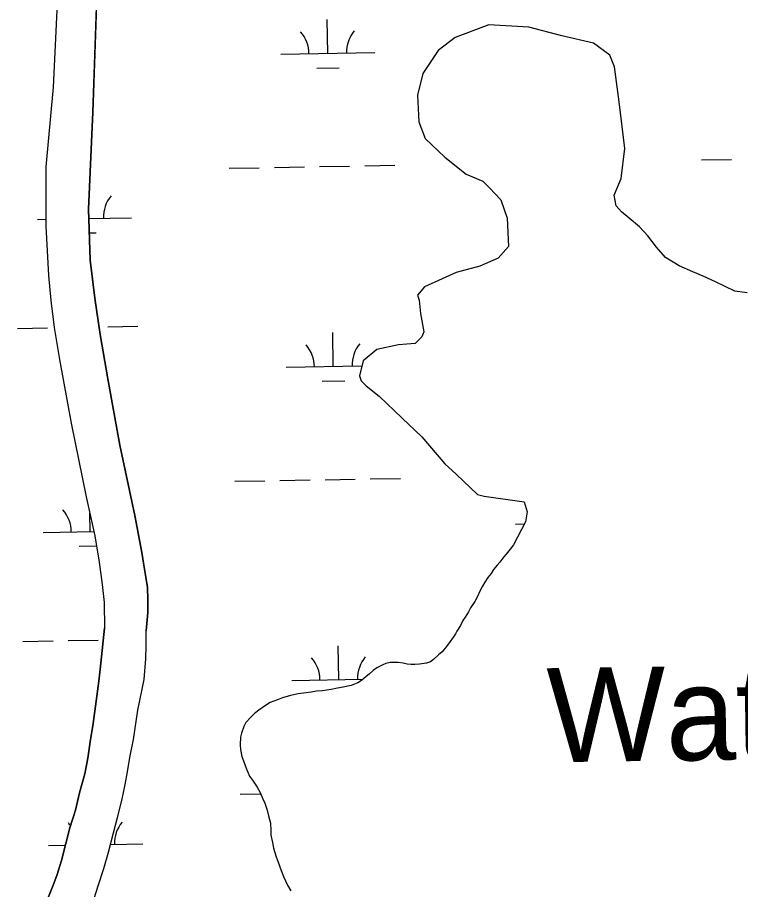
# Model space of a CAD drawing. Extents: x 3903937 to 3942190, y 260677 to 286651.
# Drawn here: x 3927727 to 3928495, y 266524 to 267451 of the extents above; entities that cross this region are included whole.
import ezdxf

# ---------------------------------------------------------------- set-up
doc = ezdxf.new("R2010")
doc.units = 0
for name, color, linetype in [('V-RIVR-IDEN', 7, 'Continuous'), ('V-TOPO-SHOR', 7, 'Continuous'), ('V-WETL-SWMP', 7, 'Continuous')]:
    doc.layers.add(name, color=color, linetype=linetype)

msp = doc.modelspace()

# ---------------------------------------------------------------- linework, layer by layer
at = {"layer": 'V-TOPO-SHOR'}
for points in [[(3927810.94, 267474.64), (3927806.62, 267350.47), (3927802.31, 267247.45), (3927803.76, 267193.07), (3927809.05, 267152.66), (3927814.44, 267114.31), (3927822.74, 267067.15), (3927835.44, 266996.61)], [(3927768.44, 267458.91), (3927764.46, 267376.82), (3927756.7, 267292.24), (3927756.95, 267229.35), (3927759.52, 267176.82), (3927762.19, 267150.47), (3927765.69, 267121.65), (3927771.27, 267087.5), (3927783.85, 267019.94), (3927799.66, 266941.82), (3927808.86, 266900.2), (3927813.48, 266872.21), (3927816.55, 266848.52), (3927818.68, 266829.45), (3927819.31, 266802.16)], [(3927835.44, 266996.61), (3927851.23, 266921.78), (3927858.77, 266882.41), (3927860.98, 266868.97), (3927863.08, 266856.46), (3927864.88, 266845.29), (3927865.23, 266832.57), (3927865.19, 266818.92), (3927863.31, 266799.32)], [(3927758.83, 266514.93), (3927765.39, 266530.98), (3927768.95, 266540.38), (3927773.34, 266555.35), (3927778.15, 266573.25), (3927782.43, 266590.02), (3927788.25, 266608.71), (3927792.74, 266627.12), (3927798.1, 266647.3), (3927801.56, 266664.1), (3927804.06, 266681.42), (3927806.94, 266700.85), (3927810.45, 266724.54), (3927813.05, 266745.79), (3927815.11, 266764.93), (3927819.31, 266802.16)], [(3927808.17, 266514.85), (3927812.52, 266528.51), (3927818.32, 266546.71), (3927823.28, 266564.11), (3927828.66, 266584.79), (3927833.08, 266600.9), (3927837.56, 266618.97), (3927841.19, 266635.93), (3927843.74, 266649.64), (3927846, 266664.83), (3927849.86, 266683.91), (3927854.58, 266715.1), (3927861.14, 266747.72), (3927863.11, 266769.48), (3927863.52, 266783.25), (3927863.31, 266799.32)]]:
    msp.add_lwpolyline(points, dxfattribs=at)
at = {"layer": 'V-WETL-SWMP'}
for p, q in [((3927806.62, 267350.47), (3927810.94, 267474.64)), ((3927768.44, 267458.91), (3927764.46, 267376.82)), ((3928056.4, 267412.8), (3928055.77, 267448.8)), ((3928227.43, 267443.35), (3928191.8, 267429.78)), ((3928269.88, 267440.88), (3928227.43, 267443.35)), ((3928305.13, 267431.45), (3928269.88, 267440.88)), ((3928191.8, 267429.78), (3928173.87, 267415.91)), ((3928338.64, 267423.81), (3928305.13, 267431.45)), ((3928356.13, 267411.13), (3928338.64, 267423.81)), ((3928006.41, 267411.92), (3928106.4, 267413.68)), ((3928173.87, 267415.91), (3928157.53, 267391.4)), ((3928361.24, 267398.65), (3928356.13, 267411.13)), ((3928044.68, 267397.16), (3928068.67, 267397.59)), ((3928157.53, 267391.4), (3928151.84, 267368.48)), ((3928365.93, 267361.4), (3928361.24, 267398.65)), ((3927764.46, 267376.82), (3927756.7, 267292.24)), ((3928151.84, 267368.48), (3928153.14, 267340.13)), ((3928372.19, 267311.73), (3928365.93, 267361.4)), ((3927802.31, 267247.44), (3927806.62, 267350.47)), ((3928153.14, 267340.13), (3928159.93, 267322.32)), ((3928159.93, 267322.32), (3928180.85, 267302.5)), ((3928368.13, 267279.93), (3928372.19, 267311.73)), ((3928180.85, 267302.5), (3928203.56, 267284.42)), ((3928453.52, 267299.7), (3928485.51, 267300.27)), ((3927756.7, 267292.24), (3927756.95, 267229.35)), ((3927951.69, 267290.87), (3927983.68, 267291.43)), ((3927999.68, 267291.71), (3928031.68, 267292.28)), ((3928047.67, 267292.56), (3928079.67, 267293.12)), ((3928095.67, 267293.4), (3928127.66, 267293.97)), ((3928203.56, 267284.42), (3928221.14, 267277.05)), ((3928360.75, 267262.35), (3928368.13, 267279.93)), ((3928221.14, 267277.05), (3928228.11, 267269.85)), ((3928228.11, 267269.85), (3928240.29, 267257.26)), ((3928362.95, 267251), (3928360.75, 267262.35)), ((3928240.29, 267257.26), (3928247.05, 267237.67)), ((3927803.76, 267193.07), (3927802.31, 267247.44)), ((3928368.47, 267244.46), (3928362.95, 267251)), ((3928376.72, 267237.69), (3928368.47, 267244.46)), ((3927748.02, 267236.54), (3927756.92, 267236.69)), ((3927802.58, 267237.5), (3927848.01, 267238.29)), ((3928247.05, 267237.67), (3928248.32, 267207.56)), ((3928387.56, 267228.6), (3928376.72, 267237.69)), ((3927756.95, 267229.35), (3927759.52, 267176.82)), ((3928396.51, 267218.92), (3928387.56, 267228.6)), ((3927802.99, 267222.07), (3927810.28, 267222.2)), ((3928405.79, 267206.98), (3928396.51, 267218.92)), ((3928248.32, 267207.56), (3928237.5, 267195.34)), ((3928415.41, 267195.96), (3928405.79, 267206.98)), ((3928429.76, 267187.16), (3928415.41, 267195.96)), ((3927809.05, 267152.67), (3927803.76, 267193.07)), ((3928217.88, 267186.81), (3928192.99, 267180.14)), ((3928237.5, 267195.34), (3928217.88, 267186.81)), ((3928444.18, 267180.62), (3928429.76, 267187.16)), ((3928192.99, 267180.14), (3928159.1, 267164.77)), ((3928455.37, 267176.27), (3928444.18, 267180.62)), ((3927759.52, 267176.82), (3927762.19, 267150.47)), ((3928468.47, 267170.08), (3928455.37, 267176.27)), ((3928488.88, 267160.18), (3928468.47, 267170.08)), ((3928159.1, 267164.77), (3928151.87, 267156.04)), ((3928502.09, 267158.28), (3928488.88, 267160.18)), ((3927762.19, 267150.47), (3927765.69, 267121.65)), ((3927814.44, 267114.31), (3927809.05, 267152.67)), ((3928151.87, 267156.04), (3928153.55, 267150.7)), ((3928153.55, 267150.7), (3928155.09, 267136.51)), ((3928155.09, 267136.51), (3928158.31, 267116.99)), ((3927822.63, 267122.4), (3927854.63, 267122.96)), ((3927726.65, 267120.71), (3927758.65, 267121.27)), ((3927765.69, 267121.65), (3927771.27, 267087.51)), ((3927822.74, 267067.15), (3927814.44, 267114.31)), ((3928062.26, 267080.18), (3928061.62, 267116.17)), ((3928158.31, 267116.99), (3928156.45, 267111.71)), ((3928149.25, 267104.74), (3928131.53, 267103.27)), ((3928156.45, 267111.71), (3928149.25, 267104.74)), ((3928108.43, 267098.34), (3928094.07, 267086.18)), ((3928131.53, 267103.27), (3928108.43, 267098.34)), ((3927771.27, 267087.51), (3927783.85, 267019.94)), ((3928094.07, 267086.18), (3928090.26, 267070.31)), ((3928012.27, 267079.3), (3928092.76, 267080.72)), ((3927835.44, 266996.61), (3927822.74, 267067.15)), ((3928090.26, 267070.31), (3928091.95, 267064.97)), ((3928050.53, 267064.54), (3928074.53, 267064.96)), ((3928091.95, 267064.97), (3928097.17, 267059.58)), ((3928097.17, 267059.58), (3928111.15, 267048.72)), ((3928111.15, 267048.72), (3928135.55, 267025.31)), ((3927783.85, 267019.94), (3927799.66, 266941.82)), ((3928135.55, 267025.31), (3928156.46, 267005.49)), ((3928156.46, 267005.49), (3928180.77, 266976.76)), ((3927851.23, 266921.77), (3927835.44, 266996.61)), ((3928180.77, 266976.76), (3928192.99, 266965.94)), ((3928192.99, 266965.94), (3928215.64, 266944.32)), ((3927957.54, 266958.25), (3927989.54, 266958.81)), ((3928005.54, 266959.09), (3928037.53, 266959.65)), ((3928053.53, 266959.94), (3928085.52, 266960.5)), ((3928101.52, 266960.78), (3928133.52, 266961.34)), ((3927799.66, 266941.82), (3927808.86, 266900.2)), ((3928215.64, 266944.32), (3928222.69, 266942.43)), ((3928222.69, 266942.43), (3928265.08, 266936.42)), ((3928265.08, 266936.42), (3928268.45, 266925.74)), ((3927803.87, 266904.79), (3927803.53, 266924.32)), ((3927858.77, 266882.41), (3927851.23, 266921.77)), ((3928268.45, 266925.74), (3928266.5, 266915.15)), ((3928266.5, 266915.15), (3928253.7, 266890.58)), ((3928255.71, 266912.74), (3928265.34, 266912.91)), ((3927753.88, 266903.91), (3927807.83, 266904.86)), ((3927808.86, 266900.2), (3927813.48, 266872.21)), ((3928253.7, 266890.58), (3928250.05, 266886.12)), ((3927792.14, 266889.15), (3927810.63, 266889.48)), ((3927860.98, 266868.97), (3927858.77, 266882.41)), ((3928246.03, 266880.96), (3928243.47, 266877.87)), ((3928250.05, 266886.12), (3928246.03, 266880.96)), ((3927813.48, 266872.21), (3927816.55, 266848.52)), ((3928239.08, 266872.38), (3928236.52, 266868.94)), ((3928243.47, 266877.87), (3928239.08, 266872.38)), ((3927863.08, 266856.46), (3927860.98, 266868.97)), ((3928232.51, 266864.49), (3928229.93, 266860.34)), ((3928236.52, 266868.94), (3928232.51, 266864.49)), ((3927864.88, 266845.29), (3927863.08, 266856.46)), ((3928226.63, 266855.87), (3928223.31, 266851.05)), ((3928229.93, 266860.34), (3928226.63, 266855.87)), ((3927816.55, 266848.52), (3927818.68, 266829.45)), ((3927865.23, 266832.57), (3927864.88, 266845.29)), ((3928220.73, 266846.9), (3928217.73, 266840.66)), ((3928223.31, 266851.05), (3928220.73, 266846.9)), ((3928215.84, 266836.5), (3928212.5, 266830.62)), ((3928217.73, 266840.66), (3928215.84, 266836.5)), ((3927818.68, 266829.45), (3927819.31, 266802.16)), ((3927865.19, 266818.92), (3927865.23, 266832.57)), ((3928212.5, 266830.62), (3928208.07, 266823.72)), ((3927863.32, 266799.32), (3927865.19, 266818.92)), ((3928205.83, 266819.57), (3928202.49, 266813.69)), ((3928208.07, 266823.72), (3928205.83, 266819.57)), ((3928199.92, 266810.25), (3928197.31, 266805.05)), ((3928202.49, 266813.69), (3928199.92, 266810.25)), ((3927819.31, 266802.16), (3927815.11, 266764.92)), ((3927863.52, 266783.25), (3927863.32, 266799.32)), ((3928193.6, 266798.83), (3928192.11, 266796.06)), ((3928197.31, 266805.05), (3928193.6, 266798.83)), ((3927732.51, 266788.09), (3927764.5, 266788.65)), ((3927780.5, 266788.93), (3927812.49, 266789.49)), ((3928189.91, 266792.96), (3928185.49, 266786.41)), ((3928192.11, 266796.06), (3928189.91, 266792.96)), ((3927863.11, 266769.48), (3927863.52, 266783.25)), ((3928068.11, 266747.56), (3928067.48, 266783.55)), ((3928182.56, 266782.63), (3928177.82, 266777.15)), ((3928185.49, 266786.41), (3928182.56, 266782.63)), ((3928174.2, 266773.74), (3928168.78, 266768.98)), ((3928177.82, 266777.15), (3928174.2, 266773.74)), ((3927815.11, 266764.92), (3927813.05, 266745.79)), ((3927861.14, 266747.72), (3927863.11, 266769.48)), ((3928114.79, 266763.22), (3928108.71, 266759.89)), ((3928118, 266764.53), (3928114.79, 266763.22)), ((3928122.61, 266765.8), (3928118, 266764.53)), ((3928127.53, 266765.65), (3928122.61, 266765.8)), ((3928131.04, 266765.54), (3928127.53, 266765.65)), ((3928136.65, 266765.02), (3928131.04, 266765.54)), ((3928140.84, 266763.84), (3928136.65, 266765.02)), ((3928145.06, 266763.71), (3928140.84, 266763.84)), ((3928148.92, 266763.6), (3928145.06, 266763.71)), ((3928153.85, 266763.8), (3928148.92, 266763.6)), ((3928161.27, 266764.98), (3928153.85, 266763.8)), ((3928165.53, 266766.26), (3928161.27, 266764.98)), ((3928168.78, 266768.98), (3928165.53, 266766.26)), ((3928100.43, 266753.45), (3928097.18, 266750.74)), ((3928104.76, 266757.19), (3928100.43, 266753.45)), ((3928108.71, 266759.89), (3928104.76, 266757.19)), ((3927813.05, 266745.79), (3927810.44, 266724.54)), ((3927854.58, 266715.1), (3927861.14, 266747.72)), ((3928018.12, 266746.68), (3928093.79, 266748.01)), ((3928088.18, 266743.97), (3928081.42, 266741.36)), ((3928092.13, 266746.67), (3928088.18, 266743.97)), ((3928097.18, 266750.74), (3928092.13, 266746.67)), ((3928030.52, 266733.05), (3928024.88, 266732.52)), ((3928038.64, 266734.21), (3928030.52, 266733.05)), ((3928044.3, 266735.1), (3928038.64, 266734.21)), ((3928050.65, 266735.61), (3928044.3, 266735.1)), ((3928059.84, 266737.09), (3928050.65, 266735.61)), ((3928066.91, 266738.29), (3928059.84, 266737.09)), ((3928072.92, 266739.51), (3928066.91, 266738.29)), ((3928081.42, 266741.36), (3928072.92, 266739.51)), ((3927810.44, 266724.54), (3927806.94, 266700.85)), ((3928002.88, 266726.15), (3927995.05, 266723.22)), ((3928008.21, 266728.1), (3928002.88, 266726.15)), ((3928016.73, 266730.65), (3928008.21, 266728.1)), ((3928024.88, 266732.52), (3928016.73, 266730.65)), ((3927849.86, 266683.91), (3927854.58, 266715.1)), ((3927983.2, 266715.13), (3927978.51, 266711.41)), ((3927990.37, 266719.84), (3927983.2, 266715.13)), ((3927995.05, 266723.22), (3927990.37, 266719.84)), ((3927974.53, 266707.66), (3927969.43, 266701.83)), ((3927978.51, 266711.41), (3927974.53, 266707.66)), ((3927806.94, 266700.85), (3927804.06, 266681.42)), ((3927967.19, 266697.68), (3927964.87, 266690.71)), ((3927969.43, 266701.83), (3927967.19, 266697.68)), ((3927964.87, 266690.71), (3927963.68, 266686.18)), ((3927804.06, 266681.42), (3927801.56, 266664.1)), ((3927846, 266664.82), (3927849.86, 266683.91)), ((3927963.68, 266686.18), (3927963.44, 266678.09)), ((3927963.44, 266678.09), (3927963.64, 266673.16)), ((3927963.64, 266673.16), (3927965.18, 266665.73)), ((3927801.56, 266664.1), (3927798.1, 266647.3)), ((3927843.74, 266649.63), (3927846, 266664.82)), ((3927965.18, 266665.73), (3927966.79, 266661.11)), ((3927966.79, 266661.11), (3927969.72, 266653.28)), ((3927841.19, 266635.93), (3927843.74, 266649.63)), ((3927969.72, 266653.28), (3927973.35, 266645.08)), ((3927798.1, 266647.3), (3927792.74, 266627.12)), ((3927973.35, 266645.08), (3927976.38, 266640.77)), ((3927976.38, 266640.77), (3927981.43, 266633.23)), ((3927837.56, 266618.97), (3927841.19, 266635.93)), ((3927981.43, 266633.23), (3927984.42, 266627.51)), ((3927792.74, 266627.12), (3927788.24, 266608.72)), ((3927963.4, 266625.62), (3927985.08, 266626)), ((3927984.42, 266627.51), (3927987.05, 266621.45)), ((3927987.05, 266621.45), (3927989.36, 266616.11)), ((3927833.08, 266600.9), (3927837.56, 266618.97)), ((3927989.36, 266616.11), (3927991.94, 266608.64)), ((3927788.24, 266608.72), (3927782.43, 266590.02)), ((3927991.94, 266608.64), (3927993.52, 266602.62)), ((3927828.66, 266584.79), (3927833.08, 266600.9)), ((3927993.52, 266602.62), (3927995.4, 266594.82)), ((3927995.4, 266594.82), (3927995.86, 266587.07)), ((3927782.43, 266590.02), (3927778.15, 266573.25)), ((3927823.28, 266564.11), (3927828.66, 266584.79)), ((3927995.86, 266587.07), (3927996.07, 266582.14)), ((3927996.07, 266582.14), (3927997.59, 266574.36)), ((3927759.73, 266571.29), (3927777.71, 266571.6)), ((3927778.15, 266573.25), (3927773.34, 266555.35)), ((3927825.44, 266572.44), (3927859.72, 266573.05)), ((3927997.59, 266574.36), (3927998.82, 266568.34)), ((3927998.82, 266568.34), (3928001.7, 266559.11)), ((3927818.32, 266546.71), (3927823.28, 266564.11)), ((3927821.23, 266556.94), (3927821.99, 266556.95)), ((3928001.7, 266559.11), (3928003.64, 266553.42)), ((3927773.34, 266555.35), (3927768.95, 266540.38)), ((3928003.64, 266553.42), (3928006.89, 266544.53)), ((3927768.95, 266540.38), (3927765.39, 266530.98)), ((3927812.52, 266528.5), (3927818.32, 266546.71)), ((3928006.89, 266544.53), (3928009.52, 266538.47)), ((3928009.52, 266538.47), (3928013.46, 266529.21)), ((3927765.39, 266530.98), (3927758.83, 266514.93)), ((3928013.46, 266529.21), (3928017.15, 266523.12)), ((3927808.17, 266514.85), (3927812.52, 266528.5))]:
    msp.add_line(p, q, dxfattribs=at)
for centre, start, end in [((3928001.16, 267412.3), 0.23658, 41.78024), ((3928111.63, 267414.25), 140.23658, 181.78024), ((3927853.24, 267238.86), 140.23658, 181.78024), ((3928117.48, 267081.63), 140.23658, 181.78024), ((3928007.02, 267079.68), 0.23658, 41.78024), ((3927748.63, 266904.29), 0.23658, 41.78024), ((3928012.87, 266747.06), 0.23658, 41.78024), ((3928123.34, 266749), 140.23658, 181.78024), ((3927754.48, 266571.67), 35.67609, 41.78024), ((3927864.95, 266573.61), 140.23658, 181.78024)]:
    msp.add_arc(centre, 35.25, start, end, dxfattribs=at)

# ---------------------------------------------------------------- texts
at = {"layer": 'V-RIVR-IDEN'}
msp.add_text('Water', height=100, rotation=0.81843, dxfattribs=at).set_placement((3928289.9, 266659.59))

doc.saveas('drawing.dxf')
